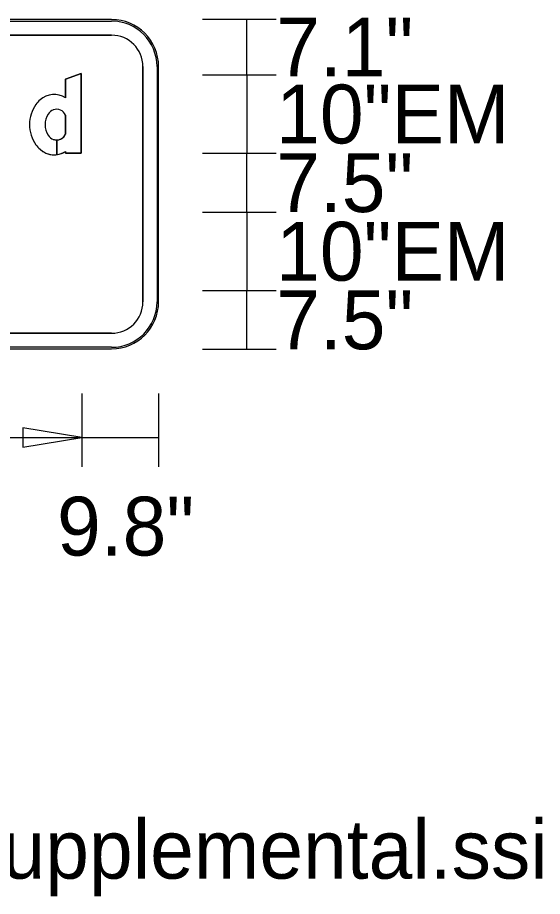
# Model space of a CAD drawing. Extents: x 1806251 to 1809821, y 414895 to 422886.
# Drawn here: x 1809678.076 to 1809678.745, y 415301.472 to 415302.593 of the extents above; entities that cross this region are included whole.
import ezdxf

# ---------------------------------------------------------------- set-up
doc = ezdxf.new("R2010")
doc.units = 0
for name, color, linetype in [('GSBWFILL', 7, 'Continuous'), ('GSCOLORFILL', 7, 'Continuous'), ('GSDIMS', 7, 'Continuous'), ('GSOUTLINE', 7, 'Continuous')]:
    doc.layers.add(name, color=color, linetype=linetype)

msp = doc.modelspace()

# ---------------------------------------------------------------- linework, layer by layer
at = {"layer": 'GSBWFILL'}
for p, q in [((1809678.1956, 415302.5906), (1809676.9946, 415302.5906)), ((1809676.9946, 415302.5706), (1809678.1956, 415302.5706)), ((1809678.2356, 415302.5306), (1809678.2356, 415302.2306)), ((1809678.2556, 415302.2306), (1809678.2556, 415302.5306)), ((1809678.1368, 415302.4686), (1809678.1368, 415302.4446)), ((1809678.1256, 415302.437), (1809678.1256, 415302.4183)), ((1809678.1256, 415302.4183), (1809678.1256, 415302.437)), ((1809678.1956, 415302.1906), (1809676.9948, 415302.1906)), ((1809676.9948, 415302.1706), (1809678.1956, 415302.1706))]:
    msp.add_line(p, q, dxfattribs=at)
msp.add_lwpolyline([(1809678.1368, 415302.4225), (1809678.1368, 415302.4201), (1809678.1568, 415302.4201), (1809678.1568, 415302.5218), (1809678.1368, 415302.5145), (1809678.1368, 415302.4907)], dxfattribs=at)
for centre, radius, start, end in [((1809678.1956, 415302.5306), 0.06, 0, 90), ((1809678.1956, 415302.5306), 0.04, 0, 90), ((1809678.1956, 415302.2306), 0.06, 270, 0), ((1809678.1956, 415302.2306), 0.04, 270, 0)]:
    msp.add_arc(centre, radius, start, end, dxfattribs=at)
for centre, major_axis, start_param, end_param in [((1809678.1223, 415302.4689), (0, 0.0262), 5.696193, 7.034788), ((1809678.1346, 415302.4566), (0, 0.0437), 0.943678, 1.570796), ((1809678.125, 415302.4639), (0, 0.0317), 0.704703, 0.952762), ((1809678.1339, 415302.4572), (0, 0.0231), 0.979941, 1.599528), ((1809678.1264, 415302.4623), (0, 0.014), 0.364208, 0.979941), ((1809678.1256, 415302.4642), (0, 0.012), 5.086447, 6.647393), ((1809678.1346, 415302.4566), (0, 0.0437), 1.570796, 2.197914), ((1809678.1339, 415302.4559), (0, 0.0231), 1.542065, 2.161651), ((1809678.1264, 415302.4508), (0, 0.014), 2.161651, 2.777385), ((1809678.1256, 415302.449), (0, 0.012), 2.777385, 3.141593), ((1809678.1256, 415302.449), (0, 0.012), 3.142009, 4.338331), ((1809678.125, 415302.4493), (0, 0.0317), 2.188831, 2.436889), ((1809678.1223, 415302.4443), (0, 0.0262), 2.38999, 3.269164), ((1809678.1223, 415302.4443), (0, 0.0262), 3.269357, 3.728585)]:
    msp.add_ellipse(centre, major_axis=major_axis, ratio=0.999998, start_param=start_param, end_param=end_param, dxfattribs=at)
at = {"layer": 'GSCOLORFILL'}
for p, q in [((1809678.1956, 415302.5906), (1809676.9946, 415302.5906)), ((1809678.1956, 415302.5906), (1809676.9946, 415302.5906)), ((1809678.1956, 415302.5906), (1809676.9946, 415302.5906)), ((1809676.9946, 415302.5886), (1809678.1956, 415302.5886)), ((1809676.9946, 415302.5706), (1809678.1956, 415302.5706)), ((1809678.2356, 415302.5306), (1809678.2356, 415302.2306)), ((1809678.2536, 415302.5306), (1809678.2536, 415302.2306)), ((1809678.2556, 415302.2306), (1809678.2556, 415302.5306)), ((1809678.2556, 415302.2306), (1809678.2556, 415302.5306)), ((1809678.2556, 415302.2306), (1809678.2556, 415302.5306)), ((1809678.1368, 415302.4686), (1809678.1368, 415302.4446)), ((1809678.1256, 415302.437), (1809678.1256, 415302.4183)), ((1809678.1256, 415302.4183), (1809678.1256, 415302.437)), ((1809678.1956, 415302.1906), (1809676.9948, 415302.1906)), ((1809678.1956, 415302.1726), (1809676.9946, 415302.1726)), ((1809676.9946, 415302.1706), (1809678.1956, 415302.1706)), ((1809676.9946, 415302.1706), (1809678.1956, 415302.1706)), ((1809676.9948, 415302.1706), (1809678.1956, 415302.1706))]:
    msp.add_line(p, q, dxfattribs=at)
msp.add_lwpolyline([(1809678.1368, 415302.4225), (1809678.1368, 415302.4201), (1809678.1568, 415302.4201), (1809678.1568, 415302.5218), (1809678.1368, 415302.5145), (1809678.1368, 415302.4907)], dxfattribs=at)
for centre, radius, start, end in [((1809678.1956, 415302.5306), 0.06, 0, 90), ((1809678.1956, 415302.5306), 0.06, 0, 90), ((1809678.1956, 415302.5306), 0.06, 0, 90), ((1809678.1956, 415302.5306), 0.058, 0, 90), ((1809678.1956, 415302.5306), 0.04, 0, 90), ((1809678.1956, 415302.2306), 0.06, 270, 0), ((1809678.1956, 415302.2306), 0.06, 270, 0), ((1809678.1956, 415302.2306), 0.04, 270, 0), ((1809678.1956, 415302.2306), 0.06, 270, 0), ((1809678.1956, 415302.2306), 0.058, 270, 0)]:
    msp.add_arc(centre, radius, start, end, dxfattribs=at)
for centre, major_axis, start_param, end_param in [((1809678.1223, 415302.4689), (0, 0.0262), 5.696193, 7.034788), ((1809678.1346, 415302.4566), (0, 0.0437), 0.943678, 1.570796), ((1809678.125, 415302.4639), (0, 0.0317), 0.704703, 0.952762), ((1809678.1339, 415302.4572), (0, 0.0231), 0.979941, 1.599528), ((1809678.1264, 415302.4623), (0, 0.014), 0.364208, 0.979941), ((1809678.1256, 415302.4642), (0, 0.012), 5.086447, 6.647393), ((1809678.1346, 415302.4566), (0, 0.0437), 1.570796, 2.197914), ((1809678.1339, 415302.4559), (0, 0.0231), 1.542065, 2.161651), ((1809678.1264, 415302.4508), (0, 0.014), 2.161651, 2.777385), ((1809678.1256, 415302.449), (0, 0.012), 2.777385, 3.141593), ((1809678.1256, 415302.449), (0, 0.012), 3.142009, 4.338331), ((1809678.125, 415302.4493), (0, 0.0317), 2.188831, 2.436889), ((1809678.1223, 415302.4443), (0, 0.0262), 2.38999, 3.269164), ((1809678.1223, 415302.4443), (0, 0.0262), 3.269357, 3.728585)]:
    msp.add_ellipse(centre, major_axis=major_axis, ratio=0.999998, start_param=start_param, end_param=end_param, dxfattribs=at)
at = {"layer": 'GSDIMS'}
for p, q in [((1809678.3118, 415302.5911), (1809678.4056, 415302.5911)), ((1809678.3681, 415302.5201), (1809678.3681, 415302.5911)), ((1809678.3118, 415302.5201), (1809678.4056, 415302.5201)), ((1809678.3118, 415302.5201), (1809678.4056, 415302.5201)), ((1809678.3681, 415302.5201), (1809678.3681, 415302.4201)), ((1809678.3118, 415302.4201), (1809678.4056, 415302.4201)), ((1809678.3118, 415302.4201), (1809678.4056, 415302.4201)), ((1809678.3681, 415302.3451), (1809678.3681, 415302.4201)), ((1809678.3118, 415302.3451), (1809678.4056, 415302.3451)), ((1809678.3118, 415302.3451), (1809678.4056, 415302.3451)), ((1809678.3681, 415302.3451), (1809678.3681, 415302.2451)), ((1809678.3118, 415302.2451), (1809678.4056, 415302.2451)), ((1809678.3118, 415302.2451), (1809678.4056, 415302.2451)), ((1809678.3681, 415302.1701), (1809678.3681, 415302.2451)), ((1809678.3118, 415302.1701), (1809678.4056, 415302.1701)), ((1809678.1576, 415302.1138), (1809678.1576, 415302.0201)), ((1809678.1576, 415302.1138), (1809678.1576, 415302.0201)), ((1809678.2556, 415302.1138), (1809678.2556, 415302.0201)), ((1809677.0328, 415302.0576), (1809678.1576, 415302.0576)), ((1809678.1576, 415302.0576), (1809678.2556, 415302.0576))]:
    msp.add_line(p, q, dxfattribs=at)
msp.add_lwpolyline([(1809678.1576, 415302.0576), (1809678.0826, 415302.0701), (1809678.0826, 415302.0451)], close=True, dxfattribs=at)
at = {"layer": 'GSOUTLINE'}
for p, q in [((1809678.1956, 415302.5906), (1809676.9946, 415302.5906)), ((1809678.1956, 415302.5706), (1809676.9946, 415302.5706)), ((1809678.2356, 415302.2306), (1809678.2356, 415302.5306)), ((1809678.2556, 415302.2306), (1809678.2556, 415302.5306)), ((1809678.1368, 415302.4446), (1809678.1368, 415302.4686)), ((1809676.9946, 415302.1906), (1809678.1956, 415302.1906)), ((1809676.9946, 415302.1706), (1809678.1956, 415302.1706))]:
    msp.add_line(p, q, dxfattribs=at)
msp.add_lwpolyline([(1809678.1368, 415302.4907), (1809678.1368, 415302.5145), (1809678.1568, 415302.5218), (1809678.1568, 415302.4201), (1809678.1368, 415302.4201), (1809678.1368, 415302.4225)], dxfattribs=at)
for centre, radius, start, end in [((1809678.1956, 415302.5306), 0.06, 0, 90), ((1809678.1956, 415302.5306), 0.04, 0, 90), ((1809678.1956, 415302.2306), 0.06, 270, 0), ((1809678.1956, 415302.2306), 0.04, 270, 0)]:
    msp.add_arc(centre, radius, start, end, dxfattribs=at)
for centre, major_axis, start_param, end_param in [((1809678.1223, 415302.4689), (0, 0.0262), 5.696193, 7.034788), ((1809678.1346, 415302.4566), (0, 0.0437), 0.943678, 1.570796), ((1809678.125, 415302.4639), (0, 0.0317), 0.704703, 0.952762), ((1809678.1339, 415302.4572), (0, 0.0231), 0.979941, 1.599528), ((1809678.1264, 415302.4623), (0, 0.014), 0.364208, 0.979941), ((1809678.1256, 415302.4642), (0, 0.012), 5.086447, 6.647393), ((1809678.1346, 415302.4566), (0, 0.0437), 1.570796, 2.197914), ((1809678.1339, 415302.4559), (0, 0.0231), 1.542065, 2.161651), ((1809678.1264, 415302.4508), (0, 0.014), 2.161651, 2.777385), ((1809678.1256, 415302.449), (0, 0.012), 2.777385, 4.338331), ((1809678.125, 415302.4493), (0, 0.0317), 2.188831, 2.436889), ((1809678.1223, 415302.4443), (0, 0.0262), 2.38999, 3.728585)]:
    msp.add_ellipse(centre, major_axis=major_axis, ratio=0.999998, start_param=start_param, end_param=end_param, dxfattribs=at)

# ---------------------------------------------------------------- texts
at = {"layer": 'GSDIMS'}
for s, p in [('7.1"', (1809678.4056, 415302.5181)), ('10"EM', (1809678.4056, 415302.4326)), ('7.5"', (1809678.4056, 415302.3451)), ('10"EM', (1809678.4056, 415302.2576)), ('7.5"', (1809678.4056, 415302.1701)), ('9.8"', (1809678.1261, 415301.9071)), ('Panel Style: guide_fwy_supplemental.ssi', (1809676.9346, 415301.4951))]:
    msp.add_text(s, height=0.075, dxfattribs=at).set_placement(p)

doc.saveas('drawing.dxf')
